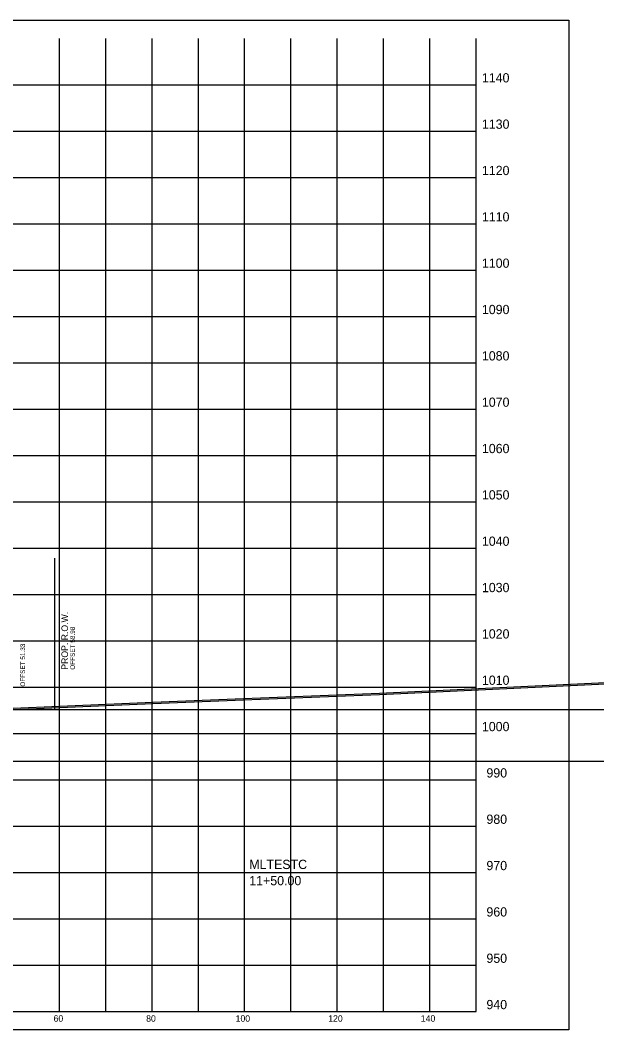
# Model space of a CAD drawing. Extents: x 1131015 to 1136271, y 133453 to 174329.
# Drawn here: x 1131392 to 1131516.5, y 161609.7 to 161827.6 of the extents above; entities that cross this region are included whole.
import ezdxf

# ---------------------------------------------------------------- set-up
doc = ezdxf.new("R2010")
doc.units = 0
for name, color, linetype in [('DESIGN - ROW - Right-of-Way and Easement Labels', 7, 'Continuous'), ('DESIGN - ROW - Right-of-Way Linework', 7, 'Continuous'), ('DESIGN - SCRATCH - User 1', 7, 'Continuous'), ('DESIGN - SHEET - Corner Text', 7, 'Continuous'), ('DESIGN - SHEET - Light Grid', 7, 'Continuous'), ('DESIGN - SHEET - Linework', 7, 'Continuous'), ('DESIGN - SHEET - Plot Shape', 7, 'Continuous'), ('DESIGN - TYPICAL - Slope Tie Text', 7, 'Continuous'), ('DESIGN - TYPICAL - Warning Text', 7, 'Continuous'), ('SURVEY - GROUND - Bottom of Topsoil Layer', 7, 'Continuous'), ('SURVEY - GROUND - Top of Ground', 7, 'Continuous')]:
    doc.layers.add(name, color=color, linetype=linetype)

msp = doc.modelspace()

# ---------------------------------------------------------------- linework, layer by layer
at = {"layer": 'DESIGN - ROW - Right-of-Way Linework'}
msp.add_line((1131399.44, 161678.86), (1131399.44, 161711.49), dxfattribs=at)
at = {"layer": 'DESIGN - SCRATCH - User 1'}
for p, q in [((1131382.73, 161678.86), (1131786.53, 161678.86)), ((1131340.46, 161667.66), (1131786.53, 161667.66))]:
    msp.add_line(p, q, dxfattribs=at)
at = {"layer": 'DESIGN - SHEET - Light Grid'}
msp.add_line((1131340.46, 161667.66), (1131640.46, 161667.66), dxfattribs=at)
at = {"layer": 'DESIGN - SHEET - Linework'}
for p, q in [((1131400.46, 161613.66), (1131400.46, 161823.66)), ((1131410.46, 161613.66), (1131410.46, 161823.66)), ((1131420.46, 161613.66), (1131420.46, 161823.66)), ((1131430.46, 161613.66), (1131430.46, 161823.66)), ((1131440.46, 161613.66), (1131440.46, 161823.66)), ((1131450.46, 161613.66), (1131450.46, 161823.66)), ((1131460.46, 161613.66), (1131460.46, 161823.66)), ((1131470.46, 161613.66), (1131470.46, 161823.66)), ((1131480.46, 161613.66), (1131480.46, 161823.66)), ((1131190.46, 161813.66), (1131490.46, 161813.66)), ((1131190.46, 161803.66), (1131490.46, 161803.66)), ((1131190.46, 161793.66), (1131490.46, 161793.66)), ((1131190.46, 161783.66), (1131490.46, 161783.66)), ((1131190.46, 161773.66), (1131490.46, 161773.66)), ((1131190.46, 161763.66), (1131490.46, 161763.66)), ((1131190.46, 161753.66), (1131490.46, 161753.66)), ((1131190.46, 161743.66), (1131490.46, 161743.66)), ((1131190.46, 161733.66), (1131490.46, 161733.66)), ((1131190.46, 161723.66), (1131490.46, 161723.66)), ((1131190.46, 161713.66), (1131490.46, 161713.66)), ((1131190.46, 161703.66), (1131490.46, 161703.66)), ((1131190.46, 161693.66), (1131490.46, 161693.66)), ((1131190.46, 161683.66), (1131490.46, 161683.66)), ((1131190.46, 161673.66), (1131490.46, 161673.66)), ((1131190.46, 161663.66), (1131490.46, 161663.66)), ((1131190.46, 161653.66), (1131490.46, 161653.66)), ((1131190.46, 161643.66), (1131490.46, 161643.66)), ((1131190.46, 161633.66), (1131490.46, 161633.66)), ((1131190.46, 161623.66), (1131490.46, 161623.66))]:
    msp.add_line(p, q, dxfattribs=at)
msp.add_lwpolyline([(1131190.46, 161823.66), (1131190.46, 161613.66), (1131490.46, 161613.66), (1131490.46, 161823.66)], dxfattribs=at)
at = {"layer": 'DESIGN - SHEET - Plot Shape'}
msp.add_lwpolyline([(1131170.46, 161827.6), (1131510.46, 161827.6), (1131510.46, 161609.72), (1131170.46, 161609.72)], close=True, dxfattribs=at)
at = {"layer": 'SURVEY - GROUND - Bottom of Topsoil Layer'}
for p, q in [((1131469.6, 161682.11), (1131522.59, 161684.6)), ((1131385.94, 161678.68), (1131420.66, 161680.14)), ((1131420.66, 161680.14), (1131440.24, 161680.93)), ((1131440.24, 161680.93), (1131469.6, 161682.11))]:
    msp.add_line(p, q, dxfattribs=at)
at = {"layer": 'SURVEY - GROUND - Top of Ground'}
for p, q in [((1131469.6, 161682.36), (1131522.59, 161684.85)), ((1131440.24, 161681.18), (1131469.6, 161682.36)), ((1131385.94, 161678.93), (1131420.66, 161680.39)), ((1131420.66, 161680.39), (1131440.24, 161681.18))]:
    msp.add_line(p, q, dxfattribs=at)

# ---------------------------------------------------------------- texts
at = {"layer": 'DESIGN - ROW - Right-of-Way and Easement Labels'}
for s, height, p in [('PROP. R.O.W.', 1.4, (1131402.29, 161687.43)), ('OFFSET 58.98', 1, (1131403.79, 161687.43))]:
    msp.add_text(s, height=height, rotation=90, dxfattribs=at).set_placement(p)
at = {"layer": 'DESIGN - SHEET - Corner Text'}
for s, height, p in [('1140', 2, (1131491.7, 161814.16)), ('1130', 2, (1131491.7, 161804.16)), ('1120', 2, (1131491.7, 161794.16)), ('1110', 2, (1131491.7, 161784.16)), ('1100', 2, (1131491.7, 161774.16)), ('1090', 2, (1131491.7, 161764.16)), ('1080', 2, (1131491.7, 161754.16)), ('1070', 2, (1131491.7, 161744.16)), ('1060', 2, (1131491.7, 161734.16)), ('1050', 2, (1131491.7, 161724.16)), ('1040', 2, (1131491.7, 161714.16)), ('1030', 2, (1131491.7, 161704.16)), ('1020', 2, (1131491.7, 161694.16)), ('1010', 2, (1131491.7, 161684.16)), ('1000', 2, (1131491.7, 161674.16)), ('990', 2, (1131492.68, 161664.16)), ('980', 2, (1131492.68, 161654.16)), ('970', 2, (1131492.68, 161644.16)), ('960', 2, (1131492.68, 161634.16)), ('950', 2, (1131492.68, 161624.16)), ('940', 2, (1131492.68, 161614.16)), ('60', 1.4, (1131399.19, 161611.46)), ('80', 1.4, (1131419.19, 161611.46)), ('100', 1.4, (1131438.51, 161611.46)), ('120', 1.4, (1131458.51, 161611.46)), ('140', 1.4, (1131478.51, 161611.46))]:
    msp.add_text(s, height=height, dxfattribs=at).set_placement(p)
at = {"layer": 'DESIGN - TYPICAL - Slope Tie Text'}
msp.add_text('OFFSET 51.33', height=1, rotation=90, dxfattribs=at).set_placement((1131393.02, 161683.77))
at = {"layer": 'DESIGN - TYPICAL - Warning Text'}
for s, p in [('MLTESTC', (1131441.46, 161644.41)), ('11+50.00', (1131441.46, 161640.91))]:
    msp.add_text(s, height=2, dxfattribs=at).set_placement(p)

doc.saveas('drawing.dxf')
